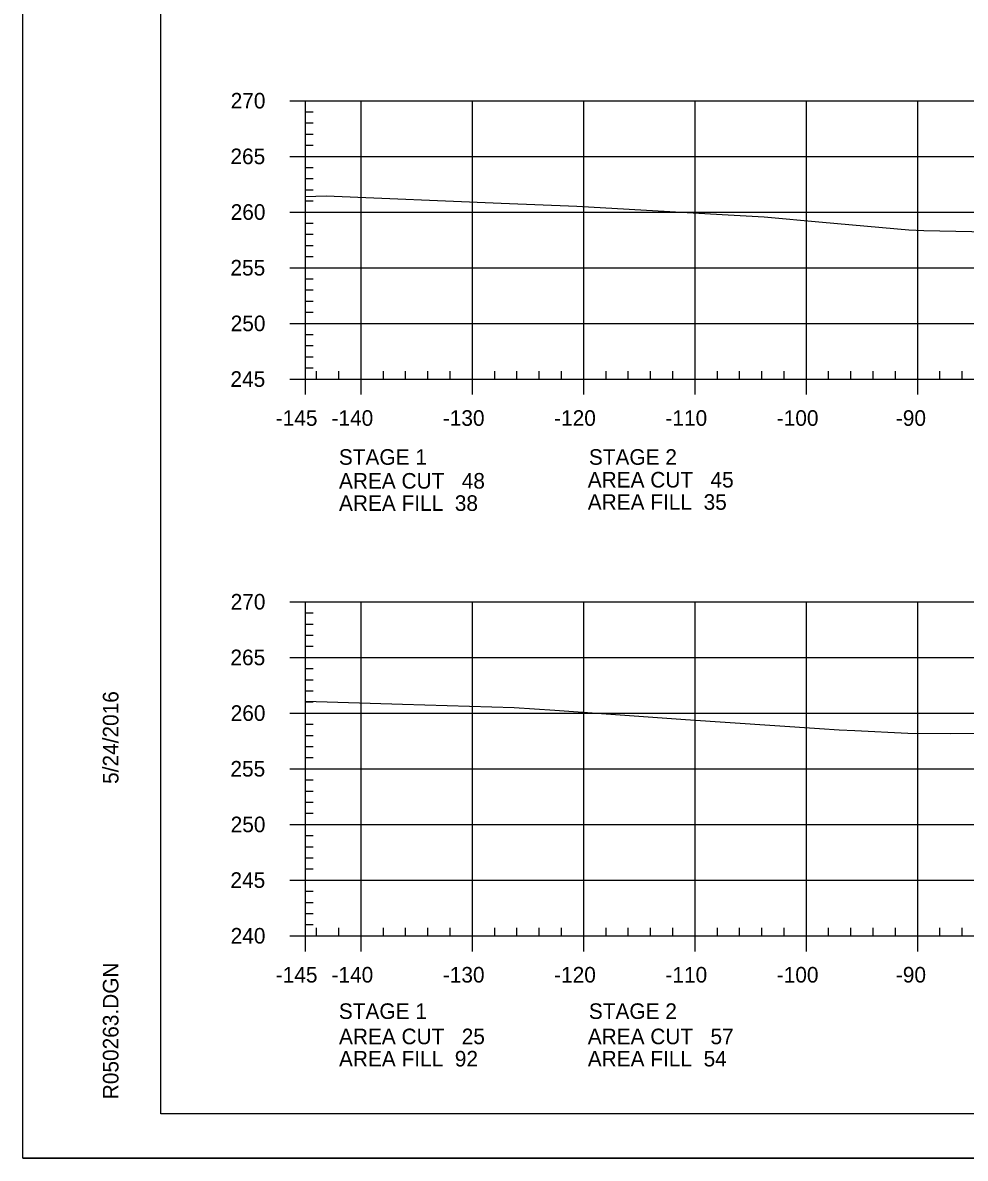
# Model space of a CAD drawing. Extents: x 1365647 to 1367999, y 387113 to 400173.
# Drawn here: x 1365723.7 to 1365808.4, y 387159.4 to 387261.4 of the extents above; entities that cross this region are included whole.
import ezdxf

# ---------------------------------------------------------------- set-up
doc = ezdxf.new("R2010")
doc.units = 0
for name, color, linetype in [('R_Axis', 7, 'Continuous'), ('R_Axis Annot', 7, 'Continuous'), ('R_Border', 7, 'Continuous'), ('R_Exist Surface', 7, 'Continuous'), ('R_Grid', 7, 'Continuous'), ('R_No Plot', 7, 'Continuous')]:
    doc.layers.add(name, color=color, linetype=linetype)

msp = doc.modelspace()

# ---------------------------------------------------------------- linework, layer by layer
at = {"layer": 'R_Axis'}
for p, q in [((1365747.69, 387254.38), (1365749.09, 387254.38)), ((1365749.09, 387229.38), (1365749.09, 387254.38)), ((1365749.09, 387253.38), (1365749.79, 387253.38)), ((1365749.09, 387252.38), (1365749.79, 387252.38)), ((1365749.09, 387251.38), (1365749.79, 387251.38)), ((1365749.09, 387250.38), (1365749.79, 387250.38)), ((1365747.69, 387249.38), (1365749.09, 387249.38)), ((1365749.09, 387248.38), (1365749.79, 387248.38)), ((1365749.09, 387247.38), (1365749.79, 387247.38)), ((1365749.09, 387246.38), (1365749.79, 387246.38)), ((1365749.09, 387245.38), (1365749.79, 387245.38)), ((1365747.69, 387244.38), (1365749.09, 387244.38)), ((1365749.09, 387243.38), (1365749.79, 387243.38)), ((1365749.09, 387242.38), (1365749.79, 387242.38)), ((1365749.09, 387241.38), (1365749.79, 387241.38)), ((1365749.09, 387240.38), (1365749.79, 387240.38)), ((1365747.69, 387239.38), (1365749.09, 387239.38)), ((1365749.09, 387238.38), (1365749.79, 387238.38)), ((1365749.09, 387237.38), (1365749.79, 387237.38)), ((1365749.09, 387236.38), (1365749.79, 387236.38)), ((1365749.09, 387235.38), (1365749.79, 387235.38)), ((1365747.69, 387234.38), (1365749.09, 387234.38)), ((1365749.09, 387233.38), (1365749.79, 387233.38)), ((1365749.09, 387232.38), (1365749.79, 387232.38)), ((1365749.09, 387231.38), (1365749.79, 387231.38)), ((1365749.09, 387230.38), (1365749.79, 387230.38)), ((1365749.09, 387229.38), (1365749.09, 387230.08)), ((1365750.09, 387229.38), (1365750.09, 387230.08)), ((1365752.09, 387229.38), (1365752.09, 387230.08)), ((1365756.09, 387229.38), (1365756.09, 387230.08)), ((1365758.09, 387229.38), (1365758.09, 387230.08)), ((1365760.09, 387229.38), (1365760.09, 387230.08)), ((1365762.09, 387229.38), (1365762.09, 387230.08)), ((1365766.09, 387229.38), (1365766.09, 387230.08)), ((1365768.09, 387229.38), (1365768.09, 387230.08)), ((1365770.09, 387229.38), (1365770.09, 387230.08)), ((1365772.09, 387229.38), (1365772.09, 387230.08)), ((1365776.09, 387229.38), (1365776.09, 387230.08)), ((1365778.09, 387229.38), (1365778.09, 387230.08)), ((1365780.09, 387229.38), (1365780.09, 387230.08)), ((1365782.09, 387229.38), (1365782.09, 387230.08)), ((1365786.09, 387229.38), (1365786.09, 387230.08)), ((1365788.09, 387229.38), (1365788.09, 387230.08)), ((1365790.09, 387229.38), (1365790.09, 387230.08)), ((1365792.09, 387229.38), (1365792.09, 387230.08)), ((1365796.09, 387229.38), (1365796.09, 387230.08)), ((1365798.09, 387229.38), (1365798.09, 387230.08)), ((1365800.09, 387229.38), (1365800.09, 387230.08)), ((1365802.09, 387229.38), (1365802.09, 387230.08)), ((1365806.09, 387229.38), (1365806.09, 387230.08)), ((1365808.09, 387229.38), (1365808.09, 387230.08)), ((1365747.69, 387229.38), (1365749.09, 387229.38)), ((1365749.09, 387229.38), (1366039.09, 387229.38)), ((1365749.09, 387227.98), (1365749.09, 387229.38)), ((1365754.09, 387227.98), (1365754.09, 387229.38)), ((1365764.09, 387227.98), (1365764.09, 387229.38)), ((1365774.09, 387227.98), (1365774.09, 387229.38)), ((1365784.09, 387227.98), (1365784.09, 387229.38)), ((1365794.09, 387227.98), (1365794.09, 387229.38)), ((1365804.09, 387227.98), (1365804.09, 387229.38)), ((1365747.69, 387209.38), (1365749.09, 387209.38)), ((1365749.09, 387179.38), (1365749.09, 387209.38)), ((1365749.09, 387208.38), (1365749.79, 387208.38)), ((1365749.09, 387207.38), (1365749.79, 387207.38)), ((1365749.09, 387206.38), (1365749.79, 387206.38)), ((1365749.09, 387205.38), (1365749.79, 387205.38)), ((1365747.69, 387204.38), (1365749.09, 387204.38)), ((1365749.09, 387203.38), (1365749.79, 387203.38)), ((1365749.09, 387202.38), (1365749.79, 387202.38)), ((1365749.09, 387201.38), (1365749.79, 387201.38)), ((1365749.09, 387200.38), (1365749.79, 387200.38)), ((1365747.69, 387199.38), (1365749.09, 387199.38)), ((1365749.09, 387198.38), (1365749.79, 387198.38)), ((1365749.09, 387197.38), (1365749.79, 387197.38)), ((1365749.09, 387196.38), (1365749.79, 387196.38)), ((1365749.09, 387195.38), (1365749.79, 387195.38)), ((1365747.69, 387194.38), (1365749.09, 387194.38)), ((1365749.09, 387193.38), (1365749.79, 387193.38)), ((1365749.09, 387192.38), (1365749.79, 387192.38)), ((1365749.09, 387191.38), (1365749.79, 387191.38)), ((1365749.09, 387190.38), (1365749.79, 387190.38)), ((1365747.69, 387189.38), (1365749.09, 387189.38)), ((1365749.09, 387188.38), (1365749.79, 387188.38)), ((1365749.09, 387187.38), (1365749.79, 387187.38)), ((1365749.09, 387186.38), (1365749.79, 387186.38)), ((1365749.09, 387185.38), (1365749.79, 387185.38)), ((1365747.69, 387184.38), (1365749.09, 387184.38)), ((1365749.09, 387183.38), (1365749.79, 387183.38)), ((1365749.09, 387182.38), (1365749.79, 387182.38)), ((1365749.09, 387181.38), (1365749.79, 387181.38)), ((1365749.09, 387180.38), (1365749.79, 387180.38)), ((1365749.09, 387179.38), (1365749.09, 387180.08)), ((1365750.09, 387179.38), (1365750.09, 387180.08)), ((1365752.09, 387179.38), (1365752.09, 387180.08)), ((1365756.09, 387179.38), (1365756.09, 387180.08)), ((1365758.09, 387179.38), (1365758.09, 387180.08)), ((1365760.09, 387179.38), (1365760.09, 387180.08)), ((1365762.09, 387179.38), (1365762.09, 387180.08)), ((1365766.09, 387179.38), (1365766.09, 387180.08)), ((1365768.09, 387179.38), (1365768.09, 387180.08)), ((1365770.09, 387179.38), (1365770.09, 387180.08)), ((1365772.09, 387179.38), (1365772.09, 387180.08)), ((1365776.09, 387179.38), (1365776.09, 387180.08)), ((1365778.09, 387179.38), (1365778.09, 387180.08)), ((1365780.09, 387179.38), (1365780.09, 387180.08)), ((1365782.09, 387179.38), (1365782.09, 387180.08)), ((1365786.09, 387179.38), (1365786.09, 387180.08)), ((1365788.09, 387179.38), (1365788.09, 387180.08)), ((1365790.09, 387179.38), (1365790.09, 387180.08)), ((1365792.09, 387179.38), (1365792.09, 387180.08)), ((1365796.09, 387179.38), (1365796.09, 387180.08)), ((1365798.09, 387179.38), (1365798.09, 387180.08)), ((1365800.09, 387179.38), (1365800.09, 387180.08)), ((1365802.09, 387179.38), (1365802.09, 387180.08)), ((1365806.09, 387179.38), (1365806.09, 387180.08)), ((1365808.09, 387179.38), (1365808.09, 387180.08)), ((1365747.69, 387179.38), (1365749.09, 387179.38)), ((1365749.09, 387179.38), (1366039.09, 387179.38)), ((1365749.09, 387177.98), (1365749.09, 387179.38)), ((1365754.09, 387177.98), (1365754.09, 387179.38)), ((1365764.09, 387177.98), (1365764.09, 387179.38)), ((1365774.09, 387177.98), (1365774.09, 387179.38)), ((1365784.09, 387177.98), (1365784.09, 387179.38)), ((1365794.09, 387177.98), (1365794.09, 387179.38)), ((1365804.09, 387177.98), (1365804.09, 387179.38))]:
    msp.add_line(p, q, dxfattribs=at)
at = {"layer": 'R_Border'}
for p, q in [((1365736.09, 387163.38), (1365736.09, 387368.84)), ((1365736.09, 387163.38), (1365736.09, 387163.38)), ((1366052.27, 387163.38), (1365736.09, 387163.38))]:
    msp.add_line(p, q, dxfattribs=at)
at = {"layer": 'R_Exist Surface'}
for points in [[(1365749.09, 387245.78), (1365750.94, 387245.83), (1365766.68, 387245.18), (1365773.46, 387244.91), (1365786.52, 387244.16), (1365790.31, 387243.94), (1365795.53, 387243.47), (1365803.3, 387242.77), (1365804.64, 387242.73), (1365810.38, 387242.61)], [(1365749.09, 387200.44), (1365757.81, 387200.18), (1365767.84, 387199.88), (1365771.5, 387199.65), (1365783.24, 387198.79), (1365795.28, 387198), (1365797.04, 387197.88), (1365798.45, 387197.81), (1365803.19, 387197.59), (1365807.06, 387197.56), (1365810.45, 387197.59)]]:
    msp.add_lwpolyline(points, dxfattribs=at)
at = {"layer": 'R_Grid'}
for p, q in [((1365749.09, 387254.38), (1366039.09, 387254.38)), ((1365749.09, 387229.38), (1365749.09, 387254.38)), ((1365754.09, 387229.38), (1365754.09, 387254.38)), ((1365764.09, 387229.38), (1365764.09, 387254.38)), ((1365774.09, 387229.38), (1365774.09, 387254.38)), ((1365784.09, 387229.38), (1365784.09, 387254.38)), ((1365794.09, 387229.38), (1365794.09, 387254.38)), ((1365804.09, 387229.38), (1365804.09, 387254.38)), ((1365749.09, 387249.38), (1366039.09, 387249.38)), ((1365749.09, 387244.38), (1366039.09, 387244.38)), ((1365749.09, 387239.38), (1366039.09, 387239.38)), ((1365749.09, 387234.38), (1366039.09, 387234.38)), ((1365749.09, 387229.38), (1366039.09, 387229.38)), ((1365749.09, 387209.38), (1366039.09, 387209.38)), ((1365749.09, 387179.38), (1365749.09, 387209.38)), ((1365754.09, 387179.38), (1365754.09, 387209.38)), ((1365764.09, 387179.38), (1365764.09, 387209.38)), ((1365774.09, 387179.38), (1365774.09, 387209.38)), ((1365784.09, 387179.38), (1365784.09, 387209.38)), ((1365794.09, 387179.38), (1365794.09, 387209.38)), ((1365804.09, 387179.38), (1365804.09, 387209.38)), ((1365749.09, 387204.38), (1366039.09, 387204.38)), ((1365749.09, 387199.38), (1366039.09, 387199.38)), ((1365749.09, 387194.38), (1366039.09, 387194.38)), ((1365749.09, 387189.38), (1366039.09, 387189.38)), ((1365749.09, 387184.38), (1366039.09, 387184.38)), ((1365749.09, 387179.38), (1366039.09, 387179.38))]:
    msp.add_line(p, q, dxfattribs=at)
at = {"layer": 'R_No Plot'}
msp.add_line((1365723.69, 387159.4), (1366057.03, 387159.4), dxfattribs=at)
msp.add_lwpolyline([(1365723.69, 387372.73), (1366057.03, 387372.73), (1366057.03, 387159.4), (1365723.69, 387159.4)], close=True, dxfattribs=at)

# ---------------------------------------------------------------- texts
at = {"layer": 'R_Axis Annot'}
for s, p in [('270', (1365742.37, 387253.68)), ('265', (1365742.35, 387248.68)), ('260', (1365742.37, 387243.68)), ('255', (1365742.35, 387238.68)), ('250', (1365742.37, 387233.68)), ('245', (1365742.35, 387228.68)), ('-145', (1365746.42, 387225.18)), ('-140', (1365751.43, 387225.18)), ('-130', (1365761.43, 387225.18)), ('-120', (1365771.43, 387225.18)), ('-110', (1365781.43, 387225.18)), ('-100', (1365791.43, 387225.18)), ('-90', (1365802.13, 387225.18)), ('STAGE 1', (1365752.09, 387221.68)), ('STAGE 2', (1365774.55, 387221.68)), ('AREA CUT   48', (1365752.1, 387219.54)), ('AREA CUT   45', (1365774.45, 387219.64)), ('AREA FILL  38', (1365752.1, 387217.54)), ('AREA FILL  35', (1365774.45, 387217.64)), ('270', (1365742.37, 387208.68)), ('265', (1365742.35, 387203.68)), ('260', (1365742.37, 387198.68)), ('255', (1365742.35, 387193.68)), ('250', (1365742.37, 387188.68)), ('245', (1365742.35, 387183.68)), ('240', (1365742.37, 387178.68)), ('-145', (1365746.42, 387175.18)), ('-140', (1365751.43, 387175.18)), ('-130', (1365761.43, 387175.18)), ('-120', (1365771.43, 387175.18)), ('-110', (1365781.43, 387175.18)), ('-100', (1365791.43, 387175.18)), ('-90', (1365802.13, 387175.18)), ('STAGE 1', (1365752.09, 387171.91)), ('STAGE 2', (1365774.55, 387171.91)), ('AREA CUT   25', (1365752.1, 387169.64)), ('AREA CUT   57', (1365774.45, 387169.64)), ('AREA FILL  92', (1365752.1, 387167.64)), ('AREA FILL  54', (1365774.45, 387167.64))]:
    msp.add_text(s, height=1.4, dxfattribs=at).set_placement(p)
at = {"layer": 'R_Border'}
for s, p in [('5/24/2016', (1365732.29, 387193.02)), ('R050263.DGN', (1365732.29, 387164.7))]:
    msp.add_text(s, height=1.4, rotation=90, dxfattribs=at).set_placement(p)

doc.saveas('drawing.dxf')
